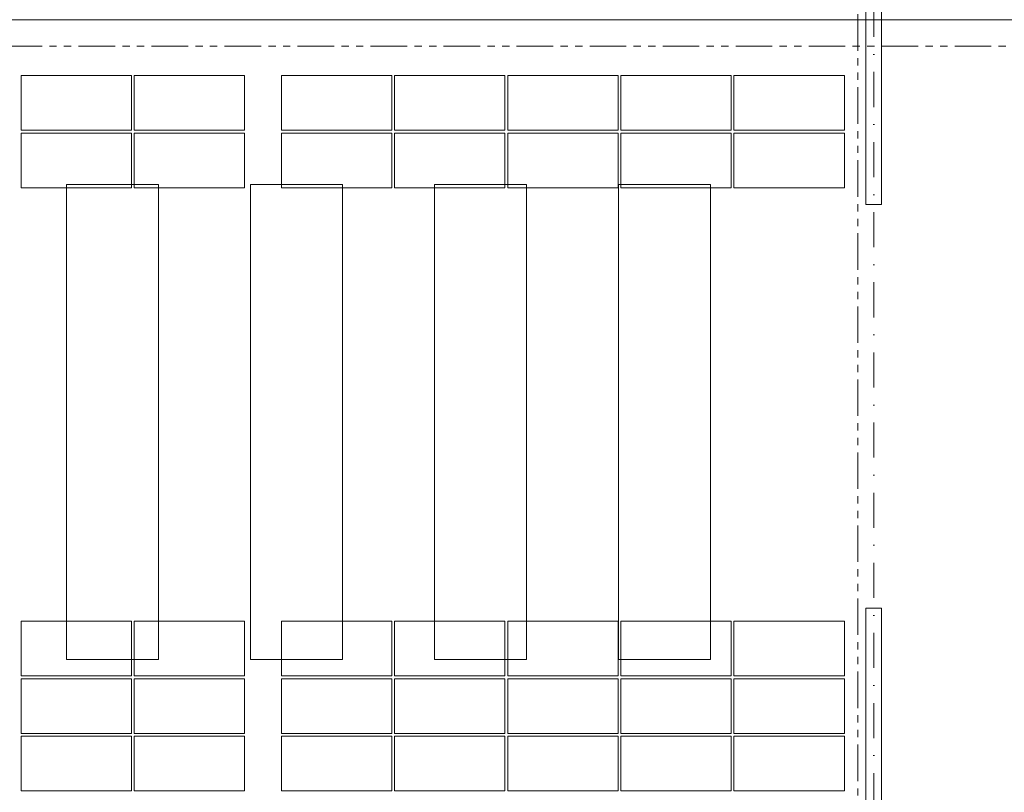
# Model space of a CAD drawing. Header units: millimetres. Extents: x -1695604 to 5289369, y -1488057 to 2187451.
# Tile 583 of 656: x 405265 to 415969, y 153305 to 161703. Entities that reach past the tile are written whole.
import ezdxf
from ezdxf import colors
from ezdxf.entities.mleader import LeaderData, LeaderLine
from ezdxf.math import Vec2, Vec3

# ---------------------------------------------------------------- set-up
doc = ezdxf.new("R2010")
doc.units = ezdxf.units.MM
for name, pattern in [('CENTERX2', [101.6, 63.5, -12.7, 12.7, -12.7]), ('DASHDOT', [25.4, 12.7, -6.35, 0, -6.35]), ('PHANTOM2', [31.75, 15.875, -3.175, 3.175, -3.175, 3.175, -3.175])]:
    doc.linetypes.add(name, pattern=pattern)
for name, color, linetype, lineweight in [('____podkonstrukce FVE @ 200', 3, 'CENTERX2', 9), ('A99_FVE', 30, 'Continuous', 5), ('A99_N_txt-popis-50 @ 200', 240, 'Continuous', 9), ('A99_S_kce-demolice', 30, 'Continuous', 20), ('A99_S_kce-pohl', 7, 'Continuous', 5), ('A99_S_osy', 1, 'CENTERX2', 5)]:
    doc.layers.add(name, color=color, linetype=linetype, lineweight=lineweight)
doc.styles.add('A99_popis', font='isocpeur.ttf')

msp = doc.modelspace()

# ---------------------------------------------------------------- linework, layer by layer
at = {"layer": 'A99_FVE', "linetype": 'Continuous', "lineweight": 15, "ltscale": 2}
for points in [[(414465, 163710), (414635, 163710), (414635, 159695), (414465, 159695)], [(414465, 155305), (414635, 155305), (414635, 149540), (414465, 149540)]]:
    msp.add_lwpolyline(points, close=True, dxfattribs=at)
at = {"layer": 'A99_FVE', "lineweight": 5, "ltscale": 2}
for points in [[(406480, 160500), (406480, 161095), (405280, 161095), (405280, 160500)], [(407710, 160500), (407710, 161095), (406510, 161095), (406510, 160500)], [(409310, 160500), (409310, 161095), (408110, 161095), (408110, 160500)], [(410540, 160500), (410540, 161095), (409340, 161095), (409340, 160500)], [(411770, 160500), (411770, 161095), (410570, 161095), (410570, 160500)], [(413000, 160500), (413000, 161095), (411800, 161095), (411800, 160500)], [(414230, 160500), (414230, 161095), (413030, 161095), (413030, 160500)], [(406480, 159875), (406480, 160470), (405280, 160470), (405280, 159875)], [(407710, 159875), (407710, 160470), (406510, 160470), (406510, 159875)], [(409310, 159875), (409310, 160470), (408110, 160470), (408110, 159875)], [(410540, 159875), (410540, 160470), (409340, 160470), (409340, 159875)], [(411770, 159875), (411770, 160470), (410570, 160470), (410570, 159875)], [(413000, 159875), (413000, 160470), (411800, 160470), (411800, 159875)], [(414230, 159875), (414230, 160470), (413030, 160470), (413030, 159875)], [(406480, 155165), (406480, 154570), (405280, 154570), (405280, 155165)], [(407710, 155165), (407710, 154570), (406510, 154570), (406510, 155165)], [(409310, 155165), (409310, 154570), (408110, 154570), (408110, 155165)], [(410540, 155165), (410540, 154570), (409340, 154570), (409340, 155165)], [(411770, 155165), (411770, 154570), (410570, 154570), (410570, 155165)], [(413000, 155165), (413000, 154570), (411800, 154570), (411800, 155165)], [(414230, 155165), (414230, 154570), (413030, 154570), (413030, 155165)], [(406480, 153945), (406480, 154540), (405280, 154540), (405280, 153945)], [(407710, 153945), (407710, 154540), (406510, 154540), (406510, 153945)], [(409310, 153945), (409310, 154540), (408110, 154540), (408110, 153945)], [(410540, 153945), (410540, 154540), (409340, 154540), (409340, 153945)], [(411770, 153945), (411770, 154540), (410570, 154540), (410570, 153945)], [(413000, 153945), (413000, 154540), (411800, 154540), (411800, 153945)], [(414230, 153945), (414230, 154540), (413030, 154540), (413030, 153945)], [(406480, 153320), (406480, 153915), (405280, 153915), (405280, 153320)], [(407710, 153320), (407710, 153915), (406510, 153915), (406510, 153320)], [(409310, 153320), (409310, 153915), (408110, 153915), (408110, 153320)], [(410540, 153320), (410540, 153915), (409340, 153915), (409340, 153320)], [(411770, 153320), (411770, 153915), (410570, 153915), (410570, 153320)], [(413000, 153320), (413000, 153915), (411800, 153915), (411800, 153320)], [(414230, 153320), (414230, 153915), (413030, 153915), (413030, 153320)]]:
    msp.add_lwpolyline(points, close=True, dxfattribs=at)
at = {"layer": 'A99_S_kce-demolice', "linetype": 'PHANTOM2', "lineweight": 9, "ltscale": 25}
for points in [[(414377.5, 148665), (414377.5, 182990)], [(307480, 161415), (438810, 161415)]]:
    msp.add_lwpolyline(points, dxfattribs=at)
at = {"layer": 'A99_S_kce-demolice', "linetype": 'Continuous', "lineweight": 9}
for points in [[(405775, 159910), (406775, 159910), (406775, 154750), (405775, 154750)], [(407775, 159910), (408775, 159910), (408775, 154750), (407775, 154750)], [(409775, 159910), (410775, 159910), (410775, 154750), (409775, 154750)], [(411775, 159910), (412775, 159910), (412775, 154750), (411775, 154750)]]:
    msp.add_lwpolyline(points, close=True, dxfattribs=at)
at = {"layer": 'A99_S_kce-pohl', "linetype": 'Continuous'}
msp.add_lwpolyline([(438875.5, 161700), (299400, 161700)], dxfattribs=at)
at = {"layer": 'A99_S_osy', "linetype": 'DASHDOT', "lineweight": 5, "ltscale": 30}
msp.add_lwpolyline([(414550, 250300), (414550, 146890)], dxfattribs=at)

# ---------------------------------------------------------------- leaders
at = {"layer": '____podkonstrukce FVE @ 200', "color": 3, "linetype": 'Continuous', "lineweight": 9}
ml = msp.add_multileader_mtext('Standard', dxfattribs=at)
ml.set_content('\\A1;{\\C3;nosníky profilu Z}', color=1, style='A99_popis')
ml.set_leader_properties(color=256, linetype='ByLayer', lineweight=-1)
ml.build(insert=Vec2(0, 0))
ml.multileader.update_dxf_attribs({"dogleg_length": 200, "arrow_head_size": 300, "scale": 200})
ctx = ml.context
ctx.base_point, ctx.scale, ctx.char_height, ctx.arrow_head_size, ctx.landing_gap_size, ctx.plane_origin = Vec3(145525.1, 159540), 200, 800, 300, 1000, Vec3(143462.5, 152131.7)
notes = []
notes.append((ctx, [(0, (1, 1, 0), (144725.1, 159540), (1, 0), 800, [(0, [(138752.5, 159540)], 0, [])])]))
ctx.mtext.insert, ctx.mtext.width, ctx.mtext.defined_height, ctx.mtext.flow_direction = Vec3(146525.1, 160060), 8464.943, 1247.5, 5
at = {"layer": 'A99_N_txt-popis-50 @ 200', "lineweight": 9}
ml = msp.add_multileader_mtext('Standard', dxfattribs=at)
ml.set_content('\\A1;{\\fISOCPEUR|b1|i0|c238|p34;\\C256;ocelový nosník}', color=1, style='A99_popis')
ml.set_leader_properties(color=256, linetype='ByLayer', lineweight=-1)
ml.build(insert=Vec2(0, 0))
ml.multileader.update_dxf_attribs({"dogleg_length": 200, "arrow_head_size": 300, "scale": 200})
ctx = ml.context
ctx.base_point, ctx.scale, ctx.char_height, ctx.arrow_head_size, ctx.landing_gap_size, ctx.plane_origin = Vec3(21517.5, 160277.5), 200, 400, 300, 1000, Vec3(20965, 153699.2)
notes.append((ctx, [(0, (1, 1, 0), (20717.5, 160277.5), (1, 0), 800, [(0, [(20720, 158350)], 0, [])])]))
ctx.mtext.insert, ctx.mtext.width, ctx.mtext.defined_height, ctx.mtext.flow_direction = Vec3(22517.5, 160535.7), 3664.376, 670, 5
for ctx, leaders in notes:
    for number, flags, end, landing, length, lines in leaders:
        leader = LeaderData()
        leader.index, (leader.has_last_leader_line, leader.has_dogleg_vector, leader.attachment_direction) = number, flags
        leader.last_leader_point, leader.dogleg_vector, leader.dogleg_length = Vec3(end), Vec3(landing), length
        for number, points, colour, breaks in lines:
            line = LeaderLine()
            line.index, line.vertices, line.color, line.breaks = number, Vec3.list(points), colors.encode_raw_color(colour), breaks
            leader.lines.append(line)
        ctx.leaders.append(leader)

doc.saveas('drawing.dxf')
